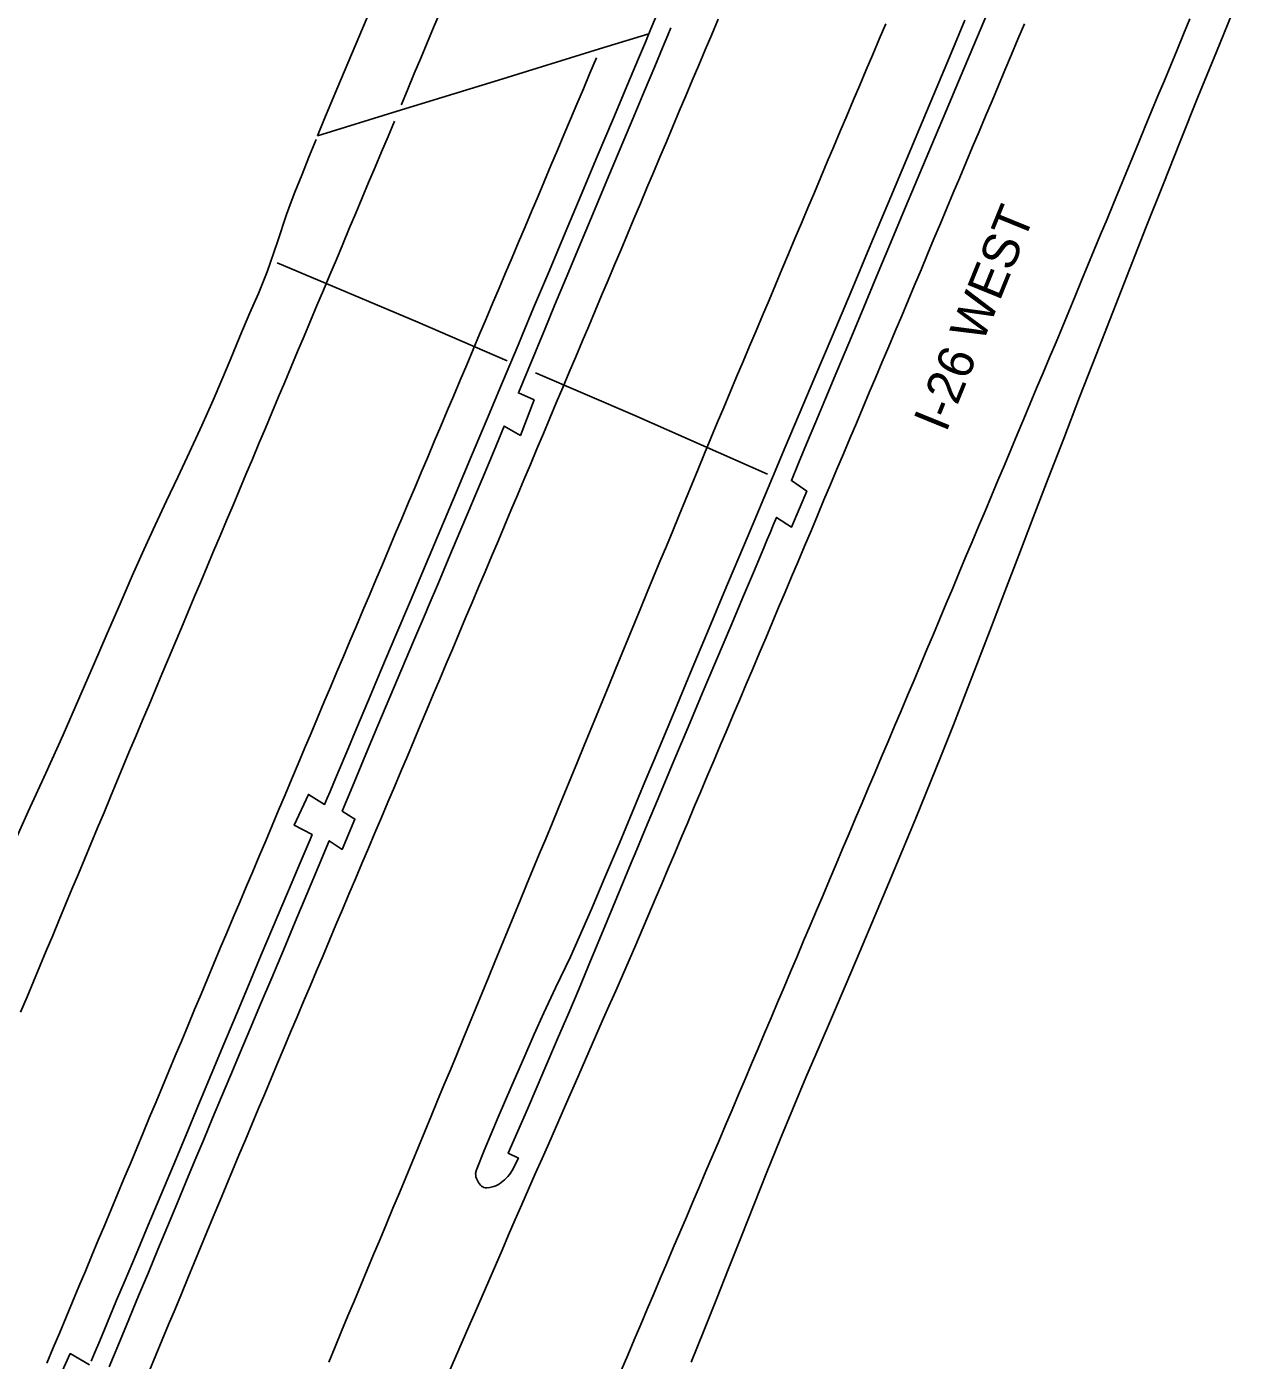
# Model space of a CAD drawing. Extents: x 1948091 to 1975253, y 787267 to 823306.
# Drawn here: x 1968408.2 to 1968589.5, y 796463.7 to 796663.8 of the extents above; entities that cross this region are included whole.
import ezdxf

# ---------------------------------------------------------------- set-up
doc = ezdxf.new("R2010")
doc.units = 0
for name, color, linetype in [('RD_EX_Bridge', 7, 'Continuous'), ('RD_EX_Conc', 7, 'Continuous'), ('RD_EX_Pavement_Markings', 7, 'Continuous'), ('RD_EX_Road', 7, 'Continuous'), ('RD_TX_RoadID', 7, 'Continuous')]:
    doc.layers.add(name, color=color, linetype=linetype)

msp = doc.modelspace()

# ---------------------------------------------------------------- linework, layer by layer
at = {"layer": 'RD_EX_Bridge'}
for points in [[(1968451.82, 796647.43), (1968463.76, 796651.1), (1968478.95, 796655.78), (1968494.11, 796660.46), (1968501.54, 796662.73), (1968501.85, 796663.47), (1968508.72, 796679.79)], [(1968464.61, 796677.9), (1968454.85, 796654.78), (1968452.76, 796649.76), (1968451.82, 796647.43)]]:
    msp.add_lwpolyline(points, dxfattribs=at)
at = {"layer": 'RD_EX_Conc'}
for points in [[(1968445.78, 796628.36), (1968466.88, 796619.47), (1968480.27, 796613.68)], [(1968484.54, 796611.89), (1968499.41, 796605.45), (1968519.31, 796596.67)]]:
    msp.add_lwpolyline(points, dxfattribs=at)
at = {"layer": 'RD_EX_Pavement_Markings'}
for points in [[(1968470.21, 796665.98), (1968469.24, 796663.67), (1968468.27, 796661.37), (1968467.31, 796659.06), (1968466.34, 796656.76), (1968465.37, 796654.45), (1968464.4, 796652.15), (1968464.37, 796652.08)], [(1968511.93, 796664.93), (1968510.96, 796662.63), (1968509.98, 796660.33), (1968509.01, 796658.02), (1968508.04, 796655.72), (1968507.07, 796653.42), (1968506.1, 796651.11), (1968505.13, 796648.81), (1968504.16, 796646.51), (1968503.18, 796644.2), (1968502.21, 796641.9), (1968501.24, 796639.6), (1968500.27, 796637.29), (1968499.3, 796634.99), (1968498.33, 796632.69), (1968497.36, 796630.38), (1968496.38, 796628.08), (1968495.41, 796625.77), (1968494.44, 796623.47), (1968493.47, 796621.17), (1968492.5, 796618.86), (1968491.53, 796616.56), (1968490.56, 796614.26), (1968489.58, 796611.95), (1968488.61, 796609.65), (1968487.64, 796607.35), (1968486.67, 796605.04), (1968485.7, 796602.74), (1968484.73, 796600.44), (1968483.76, 796598.13), (1968482.79, 796595.83), (1968481.81, 796593.53), (1968480.84, 796591.22), (1968479.87, 796588.92), (1968478.9, 796586.62), (1968477.93, 796584.31), (1968476.96, 796582.01), (1968475.99, 796579.7), (1968475.01, 796577.4), (1968474.04, 796575.1), (1968473.07, 796572.79), (1968472.1, 796570.49), (1968471.13, 796568.19), (1968470.16, 796565.88), (1968469.19, 796563.58), (1968468.21, 796561.28), (1968467.24, 796558.97), (1968466.27, 796556.67), (1968465.3, 796554.37), (1968464.33, 796552.06), (1968463.35, 796549.76), (1968462.38, 796547.46), (1968461.41, 796545.16), (1968460.43, 796542.85), (1968459.46, 796540.55), (1968458.49, 796538.25), (1968457.51, 796535.94), (1968456.54, 796533.64), (1968455.57, 796531.34), (1968454.59, 796529.04), (1968453.62, 796526.73), (1968452.65, 796524.43), (1968451.67, 796522.13), (1968450.7, 796519.83), (1968449.73, 796517.52), (1968448.75, 796515.22), (1968447.78, 796512.92), (1968446.81, 796510.62), (1968445.83, 796508.31), (1968444.86, 796506.01), (1968443.89, 796503.71), (1968442.91, 796501.4), (1968441.95, 796499.1), (1968440.99, 796496.79), (1968440.03, 796494.48), (1968439.07, 796492.17), (1968438.11, 796489.87), (1968437.15, 796487.56), (1968436.18, 796485.25), (1968435.22, 796482.94), (1968434.26, 796480.63), (1968433.31, 796478.32), (1968432.35, 796476.01), (1968431.39, 796473.7), (1968430.44, 796471.39), (1968429.48, 796469.08), (1968428.52, 796466.78), (1968427.57, 796464.47), (1968426.61, 796462.16)], [(1968453.5, 796463.44), (1968454.46, 796465.75), (1968455.43, 796468.06), (1968456.39, 796470.36), (1968457.35, 796472.67), (1968458.32, 796474.98), (1968459.28, 796477.28), (1968460.24, 796479.59), (1968461.21, 796481.9), (1968462.17, 796484.2), (1968463.13, 796486.51), (1968464.1, 796488.82), (1968465.06, 796491.12), (1968466.03, 796493.43), (1968466.98, 796495.74), (1968467.94, 796498.05), (1968468.89, 796500.36), (1968469.84, 796502.67), (1968470.79, 796504.98), (1968471.75, 796507.3), (1968472.7, 796509.61), (1968473.65, 796511.92), (1968474.61, 796514.23), (1968475.56, 796516.54), (1968476.51, 796518.85), (1968477.47, 796521.16), (1968478.42, 796523.47), (1968479.37, 796525.78), (1968480.33, 796528.1), (1968481.28, 796530.41), (1968482.23, 796532.72), (1968483.19, 796535.03), (1968484.14, 796537.34), (1968485.09, 796539.65), (1968486.05, 796541.96), (1968487, 796544.27), (1968487.95, 796546.58), (1968488.9, 796548.9), (1968489.86, 796551.21), (1968490.81, 796553.52), (1968491.76, 796555.83), (1968492.72, 796558.14), (1968493.67, 796560.45), (1968494.62, 796562.76), (1968495.58, 796565.07), (1968496.53, 796567.38), (1968497.48, 796569.7), (1968498.44, 796572.01), (1968499.39, 796574.32), (1968500.34, 796576.63), (1968501.3, 796578.94), (1968502.25, 796581.25), (1968503.2, 796583.56), (1968504.16, 796585.87), (1968505.11, 796588.18), (1968506.06, 796590.5), (1968507.02, 796592.81), (1968507.97, 796595.12), (1968508.92, 796597.43), (1968509.87, 796599.74), (1968510.83, 796602.05), (1968511.79, 796604.36), (1968512.76, 796606.66), (1968513.73, 796608.97), (1968514.7, 796611.27), (1968515.67, 796613.57), (1968516.64, 796615.88), (1968517.62, 796618.18), (1968518.59, 796620.48), (1968519.56, 796622.79), (1968520.53, 796625.09), (1968521.5, 796627.39), (1968522.47, 796629.7), (1968523.44, 796632), (1968524.42, 796634.3), (1968525.39, 796636.61), (1968526.36, 796638.91), (1968527.33, 796641.22), (1968528.3, 796643.52), (1968529.27, 796645.82), (1968530.24, 796648.13), (1968531.21, 796650.43), (1968532.19, 796652.73), (1968533.16, 796655.04), (1968534.13, 796657.34), (1968535.12, 796659.64), (1968536.1, 796661.93), (1968537.09, 796664.23)], [(1968471.53, 796461.88), (1968472.52, 796464.17), (1968473.52, 796466.46), (1968474.51, 796468.76), (1968475.51, 796471.05), (1968476.51, 796473.34), (1968477.5, 796475.63), (1968478.5, 796477.93), (1968479.5, 796480.22), (1968480.49, 796482.51), (1968481.49, 796484.81), (1968482.49, 796487.1), (1968483.48, 796489.39), (1968484.49, 796491.68), (1968485.5, 796493.97), (1968486.5, 796496.26), (1968487.51, 796498.54), (1968488.51, 796500.83), (1968489.52, 796503.12), (1968490.52, 796505.41), (1968491.53, 796507.7), (1968492.53, 796509.99), (1968493.54, 796512.28), (1968494.54, 796514.57), (1968495.54, 796516.86), (1968496.55, 796519.15), (1968497.55, 796521.44), (1968498.56, 796523.73), (1968499.56, 796526.02), (1968500.55, 796528.31), (1968501.52, 796530.62), (1968502.5, 796532.92), (1968503.47, 796535.22), (1968504.45, 796537.52), (1968505.43, 796539.82), (1968506.4, 796542.12), (1968507.38, 796544.42), (1968508.35, 796546.73), (1968509.33, 796549.03), (1968510.3, 796551.33), (1968511.28, 796553.63), (1968512.25, 796555.94), (1968513.23, 796558.24), (1968514.2, 796560.54), (1968515.17, 796562.84), (1968516.15, 796565.14), (1968517.12, 796567.45), (1968518.09, 796569.75), (1968519.06, 796572.05), (1968520.03, 796574.36), (1968521, 796576.66), (1968521.98, 796578.97), (1968522.95, 796581.27), (1968523.92, 796583.57), (1968524.89, 796585.88), (1968525.86, 796588.18), (1968526.83, 796590.48), (1968527.8, 796592.79), (1968528.77, 796595.09), (1968529.75, 796597.39), (1968530.72, 796599.7), (1968531.69, 796602), (1968532.66, 796604.31), (1968533.63, 796606.61), (1968534.6, 796608.91), (1968535.57, 796611.22), (1968536.54, 796613.52), (1968537.52, 796615.82), (1968538.49, 796618.13), (1968539.46, 796620.43), (1968540.42, 796622.74), (1968541.39, 796625.04), (1968542.36, 796627.34), (1968543.33, 796629.65), (1968544.3, 796631.95), (1968545.27, 796634.26), (1968546.24, 796636.56), (1968547.21, 796638.87), (1968548.18, 796641.17), (1968549.15, 796643.48), (1968550.11, 796645.78), (1968551.08, 796648.09), (1968552.05, 796650.39), (1968553.02, 796652.69), (1968553.99, 796655), (1968554.96, 796657.3), (1968555.93, 796659.61), (1968556.9, 796661.91), (1968557.87, 796664.22)], [(1968497.37, 796462.19), (1968498.35, 796464.49), (1968499.33, 796466.79), (1968500.31, 796469.09), (1968501.29, 796471.4), (1968502.27, 796473.7), (1968503.25, 796476), (1968504.23, 796478.3), (1968505.2, 796480.6), (1968506.18, 796482.9), (1968507.16, 796485.2), (1968508.14, 796487.5), (1968509.12, 796489.8), (1968510.1, 796492.1), (1968511.08, 796494.4), (1968512.06, 796496.7), (1968513.04, 796499), (1968514.02, 796501.3), (1968514.99, 796503.6), (1968515.97, 796505.9), (1968516.95, 796508.2), (1968517.92, 796510.5), (1968518.9, 796512.81), (1968519.87, 796515.11), (1968520.85, 796517.41), (1968521.82, 796519.71), (1968522.8, 796522.01), (1968523.77, 796524.31), (1968524.75, 796526.62), (1968525.72, 796528.92), (1968526.7, 796531.22), (1968527.67, 796533.52), (1968528.65, 796535.82), (1968529.62, 796538.13), (1968530.6, 796540.43), (1968531.57, 796542.73), (1968532.55, 796545.03), (1968533.52, 796547.33), (1968534.5, 796549.64), (1968535.47, 796551.94), (1968536.45, 796554.24), (1968537.42, 796556.54), (1968538.4, 796558.84), (1968539.38, 796561.15), (1968540.34, 796563.45), (1968541.31, 796565.75), (1968542.28, 796568.06), (1968543.25, 796570.36), (1968544.22, 796572.67), (1968545.19, 796574.97), (1968546.15, 796577.28), (1968547.12, 796579.58), (1968548.09, 796581.89), (1968549.06, 796584.19), (1968550.03, 796586.5), (1968551, 796588.8), (1968551.97, 796591.11), (1968552.93, 796593.41), (1968553.9, 796595.72), (1968554.87, 796598.02), (1968555.84, 796600.33), (1968556.81, 796602.63), (1968557.78, 796604.94), (1968558.74, 796607.24), (1968559.71, 796609.54), (1968560.68, 796611.85), (1968561.65, 796614.15), (1968562.62, 796616.46), (1968563.58, 796618.77), (1968564.53, 796621.08), (1968565.49, 796623.39), (1968566.45, 796625.7), (1968567.4, 796628.01), (1968568.36, 796630.32), (1968569.31, 796632.63), (1968570.27, 796634.94), (1968571.22, 796637.25), (1968572.18, 796639.56), (1968573.13, 796641.87), (1968574.09, 796644.18), (1968575.04, 796646.49), (1968576, 796648.8), (1968576.95, 796651.11), (1968577.91, 796653.42), (1968578.87, 796655.73), (1968579.82, 796658.04), (1968580.78, 796660.35), (1968581.73, 796662.66), (1968582.69, 796664.97)], [(1968493.65, 796659.11), (1968492.68, 796656.81), (1968491.71, 796654.5), (1968490.74, 796652.2), (1968489.76, 796649.9), (1968488.79, 796647.59), (1968487.82, 796645.29), (1968486.84, 796642.99), (1968485.87, 796640.69), (1968484.9, 796638.38), (1968483.93, 796636.08), (1968482.95, 796633.78), (1968481.98, 796631.47), (1968481.01, 796629.17), (1968480.03, 796626.87), (1968479.06, 796624.57), (1968478.09, 796622.26), (1968477.11, 796619.96), (1968476.14, 796617.66), (1968475.17, 796615.35), (1968474.2, 796613.05), (1968473.22, 796610.75), (1968472.25, 796608.45), (1968471.28, 796606.14), (1968470.3, 796603.84), (1968469.33, 796601.54), (1968468.36, 796599.23), (1968467.39, 796596.93), (1968466.41, 796594.63), (1968465.44, 796592.33), (1968464.47, 796590.02), (1968463.49, 796587.72), (1968462.52, 796585.42), (1968461.55, 796583.11), (1968460.58, 796580.81), (1968459.6, 796578.51), (1968458.63, 796576.21), (1968457.66, 796573.9), (1968456.68, 796571.6), (1968455.71, 796569.3), (1968454.74, 796566.99), (1968453.77, 796564.69), (1968452.79, 796562.39), (1968451.82, 796560.09), (1968450.85, 796557.78), (1968449.88, 796555.48), (1968448.9, 796553.18), (1968447.93, 796550.87), (1968446.96, 796548.57), (1968445.98, 796546.27), (1968445.01, 796543.97), (1968444.04, 796541.66), (1968443.07, 796539.36), (1968442.09, 796537.06), (1968441.12, 796534.75), (1968440.15, 796532.45), (1968439.18, 796530.15), (1968438.2, 796527.85), (1968437.23, 796525.54), (1968436.26, 796523.24), (1968435.3, 796520.93), (1968434.34, 796518.62), (1968433.37, 796516.32), (1968432.41, 796514.01), (1968431.45, 796511.7), (1968430.48, 796509.4), (1968429.52, 796507.09), (1968428.56, 796504.78), (1968427.59, 796502.48), (1968426.63, 796500.17), (1968425.67, 796497.86), (1968424.7, 796495.56), (1968423.74, 796493.25), (1968422.78, 796490.94), (1968421.81, 796488.64), (1968420.85, 796486.33), (1968419.89, 796484.02), (1968418.92, 796481.71), (1968417.96, 796479.41), (1968417, 796477.1), (1968416.03, 796474.79), (1968415.07, 796472.49), (1968414.11, 796470.18), (1968413.14, 796467.87), (1968412.18, 796465.57), (1968411.22, 796463.26)], [(1968463.37, 796649.63), (1968462.4, 796647.33), (1968461.43, 796645.02), (1968460.46, 796642.72), (1968459.49, 796640.41), (1968458.52, 796638.11), (1968457.55, 796635.8), (1968456.59, 796633.5), (1968455.62, 796631.19), (1968454.65, 796628.89), (1968453.68, 796626.59), (1968452.71, 796624.28), (1968451.74, 796621.98), (1968450.77, 796619.67), (1968449.8, 796617.37), (1968448.83, 796615.06), (1968447.86, 796612.76), (1968446.89, 796610.46), (1968445.92, 796608.15), (1968444.95, 796605.85), (1968443.99, 796603.54), (1968443.02, 796601.24), (1968442.05, 796598.93), (1968441.08, 796596.63), (1968440.11, 796594.33), (1968439.14, 796592.02), (1968438.17, 796589.72), (1968437.2, 796587.41), (1968436.23, 796585.11), (1968435.26, 796582.8), (1968434.29, 796580.5), (1968433.32, 796578.2), (1968432.35, 796575.89), (1968431.39, 796573.59), (1968430.42, 796571.28), (1968429.45, 796568.98), (1968428.48, 796566.67), (1968427.51, 796564.37), (1968426.54, 796562.06), (1968425.57, 796559.76), (1968424.6, 796557.46), (1968423.63, 796555.15), (1968422.67, 796552.84), (1968421.71, 796550.54), (1968420.75, 796548.23), (1968419.79, 796545.92), (1968418.82, 796543.61), (1968417.86, 796541.31), (1968416.9, 796539), (1968415.94, 796536.69), (1968414.98, 796534.38), (1968414.01, 796532.08), (1968413.05, 796529.77), (1968412.09, 796527.46), (1968411.13, 796525.15), (1968410.16, 796522.85), (1968409.2, 796520.54), (1968408.24, 796518.23), (1968407.28, 796515.93)]]:
    msp.add_lwpolyline(points, dxfattribs=at)
at = {"layer": 'RD_EX_Road'}
for points in [[(1968548.94, 796664.79), (1968546.62, 796659.23), (1968543.84, 796652.58), (1968540.84, 796645.4), (1968537.85, 796638.26), (1968534.85, 796631.15), (1968531.87, 796624.09), (1968529.01, 796617.34), (1968526.41, 796611.19), (1968524.07, 796605.65), (1968521.99, 796600.7), (1968520.07, 796596.14), (1968516.41, 796587.44), (1968512.8, 796578.85), (1968510.59, 796573.57), (1968508.04, 796567.48), (1968505.16, 796560.58), (1968502.23, 796553.56), (1968500.95, 796550.5), (1968497.1, 796541.29), (1968494.89, 796536.04), (1968492.94, 796531.42), (1968489.76, 796524.26), (1968487.51, 796519.57), (1968485.75, 796515.83), (1968484.33, 796512.63), (1968482.76, 796509.05), (1968480.95, 796504.93), (1968478.91, 796500.19), (1968476.82, 796495.2), (1968475.68, 796492.28), (1968475.54, 796491.74), (1968475.55, 796491.51), (1968475.59, 796491.25), (1968475.68, 796490.97), (1968475.8, 796490.68), (1968475.95, 796490.4), (1968476.1, 796490.16), (1968476.26, 796489.97), (1968476.42, 796489.82), (1968476.6, 796489.71), (1968476.79, 796489.63), (1968476.99, 796489.59), (1968477.2, 796489.58), (1968477.69, 796489.65), (1968478.27, 796489.79), (1968478.57, 796489.9), (1968478.86, 796490.03), (1968479.13, 796490.2), (1968479.38, 796490.39), (1968479.87, 796490.81), (1968480.36, 796491.27), (1968480.65, 796491.62), (1968481.01, 796492.2), (1968481.97, 796494.05), (1968480.43, 796494.78), (1968483.31, 796501.4), (1968485.78, 796507.12), (1968487.84, 796511.93), (1968489.51, 796515.84), (1968491.05, 796519.51), (1968492.77, 796523.63), (1968494.67, 796528.18), (1968496.73, 796533.17), (1968498.88, 796538.35), (1968499.47, 796539.77), (1968501.03, 796543.49), (1968503.16, 796548.6), (1968505.29, 796553.66), (1968507.42, 796558.7), (1968509.55, 796563.75), (1968511.68, 796568.8), (1968513.81, 796573.86), (1968515.73, 796578.4), (1968517.21, 796581.92), (1968518.26, 796584.4), (1968518.88, 796585.86), (1968519.3, 796586.84), (1968519.74, 796587.88), (1968520.2, 796588.99), (1968520.68, 796590.18), (1968522.93, 796588.69), (1968525.23, 796594.13), (1968522.93, 796595.7), (1968523.99, 796598.29), (1968525.2, 796601.22), (1968526.56, 796604.49), (1968528.08, 796608.11), (1968529.74, 796612.05), (1968531.52, 796616.3), (1968533.42, 796620.85), (1968535.44, 796625.71), (1968536.59, 796628.45), (1968537.54, 796630.73), (1968539.65, 796635.79), (1968541.78, 796640.87), (1968543.94, 796645.99), (1968546.13, 796651.19), (1968548.37, 796656.52), (1968550.67, 796661.97), (1968553.02, 796667.55)], [(1968507.9, 796463.42), (1968509.79, 796468.14), (1968511.66, 796472.86), (1968513.53, 796477.58), (1968515.41, 796482.34), (1968517.32, 796487.12), (1968519.24, 796491.93), (1968521.18, 796496.73), (1968523.13, 796501.46), (1968525.09, 796506.14), (1968527.07, 796510.75), (1968529.07, 796515.41), (1968531.13, 796520.21), (1968533.23, 796525.16), (1968535.39, 796530.24), (1968537.54, 796535.33), (1968539.6, 796540.27), (1968541.59, 796545.06), (1968545.35, 796554.32), (1968547.22, 796559.03), (1968549.1, 796563.84), (1968550.99, 796568.74), (1968552.92, 796573.79), (1968554.93, 796579.04), (1968557.02, 796584.51), (1968559.2, 796590.17), (1968561.45, 796596.02), (1968563.77, 796602.03), (1968566.16, 796608.21), (1968568.62, 796614.55), (1968571.12, 796620.97), (1968573.63, 796627.37), (1968576.15, 796633.76), (1968578.67, 796640.13), (1968581.25, 796646.59), (1968583.91, 796653.22), (1968586.67, 796660.04), (1968589.52, 796667.05)], [(1968420.55, 796462.71), (1968421.21, 796464.29), (1968422.19, 796466.66), (1968423.51, 796469.83), (1968424.17, 796471.42), (1968424.98, 796473.37), (1968426.44, 796476.88), (1968427.88, 796480.34), (1968429.3, 796483.77), (1968430.7, 796487.15), (1968432.08, 796490.45), (1968433.43, 796493.69), (1968434.75, 796496.85), (1968436.08, 796500.02), (1968437.43, 796503.25), (1968438.82, 796506.55), (1968440.23, 796509.91), (1968441.71, 796513.42), (1968443.28, 796517.14), (1968444.94, 796521.09), (1968446.69, 796525.25), (1968448.46, 796529.48), (1968450.2, 796533.63), (1968451.91, 796537.69), (1968453.57, 796541.67), (1968455.5, 796540.37), (1968457.42, 796544.91), (1968455.53, 796546.1), (1968457.3, 796550.39), (1968459.08, 796554.67), (1968460.87, 796558.93), (1968462.67, 796563.18), (1968464.47, 796567.44), (1968466.29, 796571.72), (1968468.11, 796576.03), (1968468.42, 796576.75), (1968469.95, 796580.36), (1968471.68, 796584.44), (1968473.19, 796588.01), (1968474.47, 796591.05), (1968475.54, 796593.58), (1968476.52, 796595.92), (1968477.56, 796598.41), (1968478.65, 796601.05), (1968479.81, 796603.85), (1968482.27, 796602.47), (1968484.3, 796607.79), (1968481.95, 796608.85), (1968482.57, 796610.31), (1968483.43, 796612.36), (1968484.52, 796615.01), (1968485.24, 796616.74), (1968485.85, 796618.25), (1968487.39, 796621.99), (1968489.11, 796626.14), (1968491.02, 796630.69), (1968493.11, 796635.66), (1968495.23, 796640.7), (1968497.24, 796645.46), (1968499.13, 796649.95), (1968500.89, 796654.17), (1968502.42, 796657.82), (1968503.59, 796660.61), (1968504.4, 796662.54), (1968504.84, 796663.61)], [(1968417.85, 796463.58), (1968418.35, 796464.78), (1968419.14, 796466.65), (1968420.2, 796469.19), (1968421.68, 796472.73), (1968422.95, 796475.75), (1968424.59, 796479.65), (1968426.4, 796483.97), (1968428.3, 796488.49), (1968430.19, 796493.01), (1968432.09, 796497.54), (1968433.97, 796502.06), (1968435.86, 796506.59), (1968437.75, 796511.12), (1968439.65, 796515.64), (1968441.55, 796520.17), (1968443.38, 796524.52), (1968445.07, 796528.53), (1968446.61, 796532.2), (1968448.02, 796535.52), (1968449.2, 796538.33), (1968450.1, 796540.45), (1968450.69, 796541.87), (1968451, 796542.59), (1968448.29, 796544.01), (1968450.45, 796548.6), (1968452.89, 796547.12), (1968453.02, 796547.43), (1968453.29, 796548.07), (1968453.71, 796549.07), (1968454.26, 796550.4), (1968455.06, 796552.3), (1968456.2, 796555), (1968457.67, 796558.49), (1968459.48, 796562.76), (1968461.49, 796567.54), (1968463.59, 796572.5), (1968465.77, 796577.66), (1968468.02, 796583.01), (1968470.32, 796588.46), (1968472.63, 796593.93), (1968474.93, 796599.43), (1968477.25, 796604.94), (1968479.57, 796610.47), (1968481.9, 796616.03), (1968482.57, 796617.63), (1968484.24, 796621.62), (1968486.6, 796627.24), (1968488.98, 796632.88), (1968491.37, 796638.58), (1968493.78, 796644.31), (1968496.21, 796650.08), (1968498.37, 796655.21), (1968499.97, 796659.01), (1968501.02, 796661.48), (1968501.5, 796662.63)], [(1968451.61, 796646.89), (1968450.63, 796644.47), (1968449.46, 796641.54), (1968448.42, 796638.95), (1968447.84, 796637.53), (1968447.16, 796635.6), (1968445.83, 796631.52), (1968444.28, 796627.01), (1968442.97, 796623.79), (1968441.67, 796620.88), (1968440.18, 796617.32), (1968438.71, 796613.75), (1968437.48, 796610.8), (1968436.17, 796607.78), (1968434.46, 796603.98), (1968432.6, 796599.95), (1968430.85, 796596.23), (1968429.15, 796592.65), (1968427.46, 796589.03), (1968425.76, 796585.31), (1968424.03, 796581.39), (1968422.21, 796577.23), (1968420.27, 796572.77), (1968418.21, 796568.02), (1968416.02, 796562.95), (1968413.66, 796557.55), (1968411.06, 796551.82), (1968408.41, 796546.03), (1968405.89, 796540.47)], [(1968412.61, 796460.07), (1968414.72, 796464.72), (1968417.62, 796463.04)]]:
    msp.add_lwpolyline(points, dxfattribs=at)

# ---------------------------------------------------------------- texts
at = {"layer": 'RD_TX_RoadID'}
msp.add_text('I-26 WEST', height=5.4, rotation=67.8596, dxfattribs=at).set_placement((1968546.12, 796602.78))

doc.saveas('drawing.dxf')
